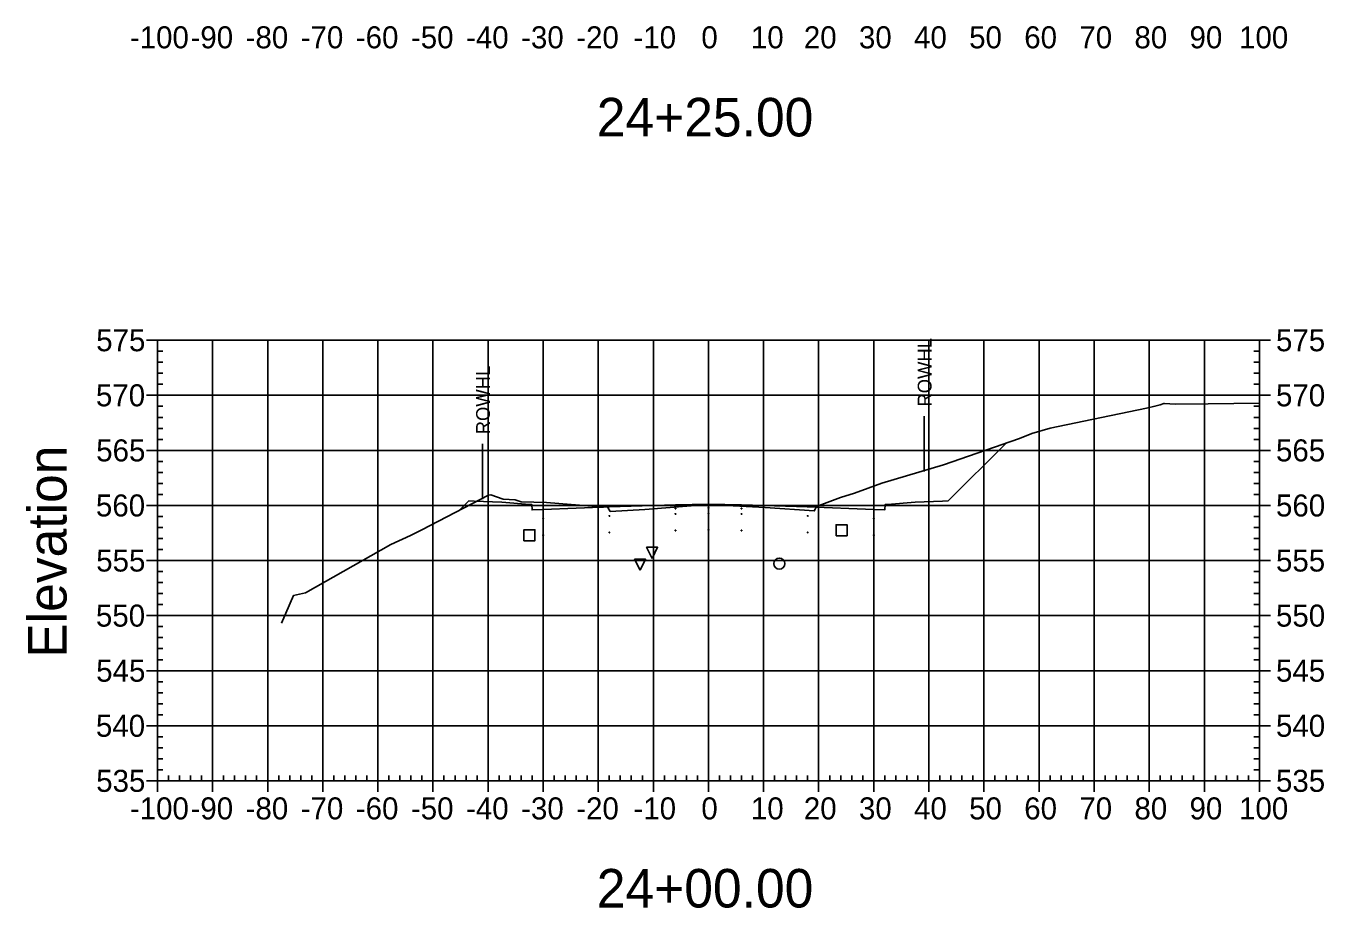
# Model space of a CAD drawing. Extents: x 708103 to 717568, y 374476 to 378707.
# Drawn here: x 709753.1 to 709988.7, y 376801.5 to 376961.7 of the extents above; entities that cross this region are included whole.
import ezdxf

# ---------------------------------------------------------------- set-up
doc = ezdxf.new("R2010")
doc.units = 0
for name, color, linetype in [('1', 7, 'Continuous'), ('10', 7, 'Continuous'), ('13', 7, 'Continuous'), ('14', 7, 'Continuous'), ('22', 7, 'Continuous'), ('4', 7, 'Continuous'), ('57', 7, 'Continuous'), ('60', 7, 'Continuous'), ('Existing', 7, 'Continuous'), ('XS_Right_of_Way', 7, 'Continuous')]:
    doc.layers.add(name, color=color, linetype=linetype)

msp = doc.modelspace()

# ---------------------------------------------------------------- linework, layer by layer
for points in [[(709858.93, 376872.67), (709859.03, 376872.67), (709859.03, 376872.77), (709858.93, 376872.77)], [(709870.93, 376874.03), (709871.03, 376874.03), (709871.03, 376874.13), (709870.93, 376874.13)], [(709870.93, 376873.03), (709871.03, 376873.03), (709871.03, 376873.13), (709870.93, 376873.13)], [(709876.93, 376874.15), (709877.03, 376874.15), (709877.03, 376874.25), (709876.93, 376874.25)], [(709876.93, 376873.15), (709877.03, 376873.15), (709877.03, 376873.25), (709876.93, 376873.25)], [(709882.93, 376874.03), (709883.03, 376874.03), (709883.03, 376874.13), (709882.93, 376874.13)], [(709882.93, 376873.03), (709883.03, 376873.03), (709883.03, 376873.13), (709882.93, 376873.13)], [(709894.93, 376872.67), (709895.03, 376872.67), (709895.03, 376872.77), (709894.93, 376872.77)], [(709846.93, 376872.19), (709847.03, 376872.19), (709847.03, 376872.29), (709846.93, 376872.29)], [(709906.93, 376872.19), (709907.03, 376872.19), (709907.03, 376872.29), (709906.93, 376872.29)], [(709846.93, 376869.19), (709847.03, 376869.19), (709847.03, 376869.29), (709846.93, 376869.29)], [(709858.93, 376869.67), (709859.03, 376869.67), (709859.03, 376869.77), (709858.93, 376869.77)], [(709870.93, 376870.03), (709871.03, 376870.03), (709871.03, 376870.13), (709870.93, 376870.13)], [(709876.93, 376870.15), (709877.03, 376870.15), (709877.03, 376870.25), (709876.93, 376870.25)], [(709882.93, 376870.03), (709883.03, 376870.03), (709883.03, 376870.13), (709882.93, 376870.13)], [(709894.93, 376869.67), (709895.03, 376869.67), (709895.03, 376869.77), (709894.93, 376869.77)], [(709906.93, 376869.19), (709907.03, 376869.19), (709907.03, 376869.29), (709906.93, 376869.29)]]:
    msp.add_lwpolyline(points, close=True)
at = {"layer": '1'}
for points in [[(709866.75, 376865.03), (709865.75, 376867.03), (709867.75, 376867.03)], [(709864.58, 376862.87), (709863.58, 376864.87), (709865.58, 376864.87)]]:
    msp.add_lwpolyline(points, close=True, dxfattribs=at)
at = {"layer": '10'}
msp.add_lwpolyline([(709843.49, 376868.23), (709845.49, 376868.23), (709845.49, 376870.23), (709843.49, 376870.23)], close=True, dxfattribs=at)
at = {"layer": '13'}
msp.add_circle((709889.85, 376864.07), 1, dxfattribs=at)
at = {"layer": '14'}
for points in [[(709930.92, 376885.9), (709930.92, 376885.95), (709930.92, 376885.9), (709930.87, 376885.9), (709930.92, 376885.9), (709930.92, 376885.85), (709930.92, 376885.9), (709930.97, 376885.9)], [(709831.76, 376873.73), (709831.76, 376873.78), (709831.76, 376873.73), (709831.71, 376873.73), (709831.76, 376873.73), (709831.76, 376873.68), (709831.76, 376873.73), (709831.81, 376873.73)], [(709846.98, 376873.9), (709846.98, 376873.95), (709846.98, 376873.9), (709846.93, 376873.9), (709846.98, 376873.9), (709846.98, 376873.85), (709846.98, 376873.9), (709847.03, 376873.9)], [(709858.98, 376874.38), (709858.98, 376874.43), (709858.98, 376874.38), (709858.93, 376874.38), (709858.98, 376874.38), (709858.98, 376874.33), (709858.98, 376874.38), (709859.03, 376874.38)], [(709876.98, 376874.86), (709876.98, 376874.91), (709876.98, 376874.86), (709876.93, 376874.86), (709876.98, 376874.86), (709876.98, 376874.81), (709876.98, 376874.86), (709877.03, 376874.86)], [(709894.98, 376874.38), (709894.98, 376874.43), (709894.98, 376874.38), (709894.93, 376874.38), (709894.98, 376874.38), (709894.98, 376874.33), (709894.98, 376874.38), (709895.03, 376874.38)], [(709906.98, 376873.9), (709906.98, 376873.95), (709906.98, 376873.9), (709906.93, 376873.9), (709906.98, 376873.9), (709906.98, 376873.85), (709906.98, 376873.9), (709907.03, 376873.9)]]:
    msp.add_lwpolyline(points, dxfattribs=at)
at = {"layer": '22'}
msp.add_lwpolyline([(709831.76, 376873.73), (709833.48, 376875.46), (709834.48, 376875.42), (709839.48, 376875.22), (709844.48, 376874.82), (709844.9, 376874.82), (709844.98, 376873.82), (709846.98, 376873.9), (709858.98, 376874.38), (709870.98, 376874.74), (709876.98, 376874.86), (709882.98, 376874.74), (709894.98, 376874.38), (709906.98, 376873.9), (709908.98, 376873.82), (709909.07, 376874.82), (709909.48, 376874.82), (709914.48, 376875.22), (709919.48, 376875.42), (709920.48, 376875.46), (709930.92, 376885.9)], dxfattribs=at)
at = {"layer": '4'}
msp.add_lwpolyline([(709900.13, 376869.12), (709902.13, 376869.12), (709902.13, 376871.12), (709900.13, 376871.12)], close=True, dxfattribs=at)
at = {"layer": '57'}
for p, q in [((709774.98, 376904.63), (709776.98, 376904.63)), ((709776.98, 376904.63), (709976.98, 376904.63)), ((709776.98, 376824.63), (709776.98, 376904.63)), ((709776.98, 376824.63), (709776.98, 376904.63)), ((709786.98, 376824.63), (709786.98, 376904.63)), ((709796.98, 376824.63), (709796.98, 376904.63)), ((709806.98, 376824.63), (709806.98, 376904.63)), ((709816.98, 376824.63), (709816.98, 376904.63)), ((709826.98, 376824.63), (709826.98, 376904.63)), ((709836.98, 376824.63), (709836.98, 376904.63)), ((709846.98, 376824.63), (709846.98, 376904.63)), ((709856.98, 376824.63), (709856.98, 376904.63)), ((709866.98, 376824.63), (709866.98, 376904.63)), ((709876.98, 376824.63), (709876.98, 376904.63)), ((709886.98, 376824.63), (709886.98, 376904.63)), ((709896.98, 376824.63), (709896.98, 376904.63)), ((709906.98, 376824.63), (709906.98, 376904.63)), ((709916.98, 376824.63), (709916.98, 376904.63)), ((709926.98, 376824.63), (709926.98, 376904.63)), ((709936.98, 376824.63), (709936.98, 376904.63)), ((709946.98, 376824.63), (709946.98, 376904.63)), ((709956.98, 376824.63), (709956.98, 376904.63)), ((709966.98, 376824.63), (709966.98, 376904.63)), ((709976.98, 376824.63), (709976.98, 376904.63)), ((709976.98, 376824.63), (709976.98, 376904.63)), ((709978.98, 376904.63), (709976.98, 376904.63)), ((709776.98, 376902.63), (709777.98, 376902.63)), ((709976.98, 376902.63), (709975.98, 376902.63)), ((709776.98, 376900.63), (709777.98, 376900.63)), ((709776.98, 376898.63), (709777.98, 376898.63)), ((709976.98, 376900.63), (709975.98, 376900.63)), ((709976.98, 376898.63), (709975.98, 376898.63)), ((709776.98, 376896.63), (709777.98, 376896.63)), ((709976.98, 376896.63), (709975.98, 376896.63)), ((709774.98, 376894.63), (709776.98, 376894.63)), ((709776.98, 376894.63), (709976.98, 376894.63)), ((709978.98, 376894.63), (709976.98, 376894.63)), ((709776.98, 376892.63), (709777.98, 376892.63)), ((709976.98, 376892.63), (709975.98, 376892.63)), ((709776.98, 376890.63), (709777.98, 376890.63)), ((709976.98, 376890.63), (709975.98, 376890.63)), ((709776.98, 376888.63), (709777.98, 376888.63)), ((709976.98, 376888.63), (709975.98, 376888.63)), ((709774.98, 376884.63), (709776.98, 376884.63)), ((709776.98, 376886.63), (709777.98, 376886.63)), ((709776.98, 376884.63), (709976.98, 376884.63)), ((709976.98, 376886.63), (709975.98, 376886.63)), ((709978.98, 376884.63), (709976.98, 376884.63)), ((709776.98, 376882.63), (709777.98, 376882.63)), ((709976.98, 376882.63), (709975.98, 376882.63)), ((709776.98, 376880.63), (709777.98, 376880.63)), ((709976.98, 376880.63), (709975.98, 376880.63)), ((709776.98, 376878.63), (709777.98, 376878.63)), ((709976.98, 376878.63), (709975.98, 376878.63)), ((709776.98, 376876.63), (709777.98, 376876.63)), ((709976.98, 376876.63), (709975.98, 376876.63)), ((709774.98, 376874.63), (709776.98, 376874.63)), ((709776.98, 376874.63), (709976.98, 376874.63)), ((709978.98, 376874.63), (709976.98, 376874.63)), ((709776.98, 376872.63), (709777.98, 376872.63)), ((709776.98, 376870.63), (709777.98, 376870.63)), ((709976.98, 376872.63), (709975.98, 376872.63)), ((709976.98, 376870.63), (709975.98, 376870.63)), ((709776.98, 376868.63), (709777.98, 376868.63)), ((709976.98, 376868.63), (709975.98, 376868.63)), ((709776.98, 376866.63), (709777.98, 376866.63)), ((709976.98, 376866.63), (709975.98, 376866.63)), ((709774.98, 376864.63), (709776.98, 376864.63)), ((709776.98, 376864.63), (709976.98, 376864.63)), ((709978.98, 376864.63), (709976.98, 376864.63)), ((709776.98, 376862.63), (709777.98, 376862.63)), ((709976.98, 376862.63), (709975.98, 376862.63)), ((709776.98, 376860.63), (709777.98, 376860.63)), ((709776.98, 376858.63), (709777.98, 376858.63)), ((709976.98, 376860.63), (709975.98, 376860.63)), ((709976.98, 376858.63), (709975.98, 376858.63)), ((709776.98, 376856.63), (709777.98, 376856.63)), ((709976.98, 376856.63), (709975.98, 376856.63)), ((709774.98, 376854.63), (709776.98, 376854.63)), ((709776.98, 376854.63), (709976.98, 376854.63)), ((709978.98, 376854.63), (709976.98, 376854.63)), ((709776.98, 376852.63), (709777.98, 376852.63)), ((709976.98, 376852.63), (709975.98, 376852.63)), ((709776.98, 376850.63), (709777.98, 376850.63)), ((709976.98, 376850.63), (709975.98, 376850.63)), ((709776.98, 376848.63), (709777.98, 376848.63)), ((709976.98, 376848.63), (709975.98, 376848.63)), ((709774.98, 376844.63), (709776.98, 376844.63)), ((709776.98, 376846.63), (709777.98, 376846.63)), ((709776.98, 376844.63), (709976.98, 376844.63)), ((709976.98, 376846.63), (709975.98, 376846.63)), ((709978.98, 376844.63), (709976.98, 376844.63)), ((709776.98, 376842.63), (709777.98, 376842.63)), ((709976.98, 376842.63), (709975.98, 376842.63)), ((709776.98, 376840.63), (709777.98, 376840.63)), ((709976.98, 376840.63), (709975.98, 376840.63)), ((709776.98, 376838.63), (709777.98, 376838.63)), ((709976.98, 376838.63), (709975.98, 376838.63)), ((709776.98, 376836.63), (709777.98, 376836.63)), ((709976.98, 376836.63), (709975.98, 376836.63)), ((709774.98, 376834.63), (709776.98, 376834.63)), ((709776.98, 376834.63), (709976.98, 376834.63)), ((709776.98, 376832.63), (709777.98, 376832.63)), ((709976.98, 376832.63), (709975.98, 376832.63)), ((709978.98, 376834.63), (709976.98, 376834.63)), ((709776.98, 376830.63), (709777.98, 376830.63)), ((709976.98, 376830.63), (709975.98, 376830.63)), ((709776.98, 376828.63), (709777.98, 376828.63)), ((709976.98, 376828.63), (709975.98, 376828.63)), ((709776.98, 376826.63), (709777.98, 376826.63)), ((709778.98, 376824.63), (709778.98, 376825.63)), ((709780.98, 376824.63), (709780.98, 376825.63)), ((709782.98, 376824.63), (709782.98, 376825.63)), ((709784.98, 376824.63), (709784.98, 376825.63)), ((709788.98, 376824.63), (709788.98, 376825.63)), ((709790.98, 376824.63), (709790.98, 376825.63)), ((709792.98, 376824.63), (709792.98, 376825.63)), ((709794.98, 376824.63), (709794.98, 376825.63)), ((709798.98, 376824.63), (709798.98, 376825.63)), ((709800.98, 376824.63), (709800.98, 376825.63)), ((709802.98, 376824.63), (709802.98, 376825.63)), ((709804.98, 376824.63), (709804.98, 376825.63)), ((709808.98, 376824.63), (709808.98, 376825.63)), ((709810.98, 376824.63), (709810.98, 376825.63)), ((709812.98, 376824.63), (709812.98, 376825.63)), ((709814.98, 376824.63), (709814.98, 376825.63)), ((709818.98, 376824.63), (709818.98, 376825.63)), ((709820.98, 376824.63), (709820.98, 376825.63)), ((709822.98, 376824.63), (709822.98, 376825.63)), ((709824.98, 376824.63), (709824.98, 376825.63)), ((709828.98, 376824.63), (709828.98, 376825.63)), ((709830.98, 376824.63), (709830.98, 376825.63)), ((709832.98, 376824.63), (709832.98, 376825.63)), ((709834.98, 376824.63), (709834.98, 376825.63)), ((709838.98, 376824.63), (709838.98, 376825.63)), ((709840.98, 376824.63), (709840.98, 376825.63)), ((709842.98, 376824.63), (709842.98, 376825.63)), ((709844.98, 376824.63), (709844.98, 376825.63)), ((709848.98, 376824.63), (709848.98, 376825.63)), ((709850.98, 376824.63), (709850.98, 376825.63)), ((709852.98, 376824.63), (709852.98, 376825.63)), ((709854.98, 376824.63), (709854.98, 376825.63)), ((709858.98, 376824.63), (709858.98, 376825.63)), ((709860.98, 376824.63), (709860.98, 376825.63)), ((709862.98, 376824.63), (709862.98, 376825.63)), ((709864.98, 376824.63), (709864.98, 376825.63)), ((709868.98, 376824.63), (709868.98, 376825.63)), ((709870.98, 376824.63), (709870.98, 376825.63)), ((709872.98, 376824.63), (709872.98, 376825.63)), ((709874.98, 376824.63), (709874.98, 376825.63)), ((709878.98, 376824.63), (709878.98, 376825.63)), ((709880.98, 376824.63), (709880.98, 376825.63)), ((709882.98, 376824.63), (709882.98, 376825.63)), ((709884.98, 376824.63), (709884.98, 376825.63)), ((709888.98, 376824.63), (709888.98, 376825.63)), ((709890.98, 376824.63), (709890.98, 376825.63)), ((709892.98, 376824.63), (709892.98, 376825.63)), ((709894.98, 376824.63), (709894.98, 376825.63)), ((709898.98, 376824.63), (709898.98, 376825.63)), ((709900.98, 376824.63), (709900.98, 376825.63)), ((709902.98, 376824.63), (709902.98, 376825.63)), ((709904.98, 376824.63), (709904.98, 376825.63)), ((709908.98, 376824.63), (709908.98, 376825.63)), ((709910.98, 376824.63), (709910.98, 376825.63)), ((709912.98, 376824.63), (709912.98, 376825.63)), ((709914.98, 376824.63), (709914.98, 376825.63)), ((709918.98, 376824.63), (709918.98, 376825.63)), ((709920.98, 376824.63), (709920.98, 376825.63)), ((709922.98, 376824.63), (709922.98, 376825.63)), ((709924.98, 376824.63), (709924.98, 376825.63)), ((709928.98, 376824.63), (709928.98, 376825.63)), ((709930.98, 376824.63), (709930.98, 376825.63)), ((709932.98, 376824.63), (709932.98, 376825.63)), ((709934.98, 376824.63), (709934.98, 376825.63)), ((709938.98, 376824.63), (709938.98, 376825.63)), ((709940.98, 376824.63), (709940.98, 376825.63)), ((709942.98, 376824.63), (709942.98, 376825.63)), ((709944.98, 376824.63), (709944.98, 376825.63)), ((709948.98, 376824.63), (709948.98, 376825.63)), ((709950.98, 376824.63), (709950.98, 376825.63)), ((709952.98, 376824.63), (709952.98, 376825.63)), ((709954.98, 376824.63), (709954.98, 376825.63)), ((709958.98, 376824.63), (709958.98, 376825.63)), ((709960.98, 376824.63), (709960.98, 376825.63)), ((709962.98, 376824.63), (709962.98, 376825.63)), ((709964.98, 376824.63), (709964.98, 376825.63)), ((709968.98, 376824.63), (709968.98, 376825.63)), ((709970.98, 376824.63), (709970.98, 376825.63)), ((709972.98, 376824.63), (709972.98, 376825.63)), ((709974.98, 376824.63), (709974.98, 376825.63)), ((709976.98, 376826.63), (709975.98, 376826.63)), ((709774.98, 376824.63), (709776.98, 376824.63)), ((709776.98, 376824.63), (709976.98, 376824.63)), ((709776.98, 376824.63), (709976.98, 376824.63)), ((709776.98, 376822.63), (709776.98, 376824.63)), ((709786.98, 376822.63), (709786.98, 376824.63)), ((709796.98, 376822.63), (709796.98, 376824.63)), ((709806.98, 376822.63), (709806.98, 376824.63)), ((709816.98, 376822.63), (709816.98, 376824.63)), ((709826.98, 376822.63), (709826.98, 376824.63)), ((709836.98, 376822.63), (709836.98, 376824.63)), ((709846.98, 376822.63), (709846.98, 376824.63)), ((709856.98, 376822.63), (709856.98, 376824.63)), ((709866.98, 376822.63), (709866.98, 376824.63)), ((709876.98, 376822.63), (709876.98, 376824.63)), ((709886.98, 376822.63), (709886.98, 376824.63)), ((709896.98, 376822.63), (709896.98, 376824.63)), ((709906.98, 376822.63), (709906.98, 376824.63)), ((709916.98, 376822.63), (709916.98, 376824.63)), ((709926.98, 376822.63), (709926.98, 376824.63)), ((709936.98, 376822.63), (709936.98, 376824.63)), ((709946.98, 376822.63), (709946.98, 376824.63)), ((709956.98, 376822.63), (709956.98, 376824.63)), ((709966.98, 376822.63), (709966.98, 376824.63)), ((709976.98, 376822.63), (709976.98, 376824.63)), ((709978.98, 376824.63), (709976.98, 376824.63))]:
    msp.add_line(p, q, dxfattribs=at)
at = {"layer": 'Existing'}
msp.add_lwpolyline([(709799.48, 376853.27), (709801.67, 376858.3), (709803.86, 376858.79), (709819.33, 376867.55), (709822.88, 376869.19), (709824.98, 376870.22), (709837.03, 376876.47), (709837.5, 376876.54), (709839.71, 376875.75), (709841.89, 376875.67), (709842.97, 376875.26), (709847.6, 376875.18), (709855.81, 376874.48), (709857.46, 376874.34), (709857.92, 376874.3), (709858.6, 376874.43), (709858.7, 376874.28), (709859.14, 376873.54), (709865.44, 376873.92), (709876.89, 376874.83), (709887.29, 376874.24), (709896.18, 376873.65), (709896.36, 376873.95), (709896.6, 376874.47), (709900.93, 376876.05), (709903.48, 376876.89), (709908.43, 376878.69), (709919.64, 376881.99), (709933.45, 376886.78), (709935.69, 376887.71), (709938.99, 376888.65), (709945.11, 376889.93), (709956.47, 376892.3), (709958.01, 376892.63), (709958.93, 376892.92), (709959.63, 376893.15), (709959.77, 376893.14), (709961.68, 376893.03), (709967.69, 376893.06), (709976.98, 376893.19)], dxfattribs=at)
at = {"layer": 'XS_Right_of_Way'}
for p, q in [((709916.14, 376890.82), (709916.14, 376880.82)), ((709835.99, 376885.79), (709835.99, 376875.79))]:
    msp.add_line(p, q, dxfattribs=at)

# ---------------------------------------------------------------- texts
at = {"layer": '1'}
for s, p in [('24+25.00', (709856.71, 376941.63)), ('24+00.00', (709856.71, 376801.63))]:
    msp.add_text(s, height=7, dxfattribs=at).set_placement(p)
at = {"layer": '14'}
for p in [(709834.45, 376875.37), (709919.45, 376875.37), (709834.45, 376874.71), (709839.45, 376874.51), (709914.45, 376874.51), (709919.45, 376874.71)]:
    msp.add_text('+', height=0.1, dxfattribs=at).set_placement(p)
at = {"layer": '57'}
for s, p in [('-100', (709771.97, 376957.63)), ('-90', (709782.98, 376957.63)), ('-80', (709792.98, 376957.63)), ('-70', (709802.98, 376957.63)), ('-60', (709812.98, 376957.63)), ('-50', (709822.98, 376957.63)), ('-40', (709832.98, 376957.63)), ('-30', (709842.98, 376957.63)), ('-20', (709852.98, 376957.63)), ('-10', (709863.37, 376957.63)), ('0', (709875.69, 376957.63)), ('10', (709884.68, 376957.63)), ('20', (709894.29, 376957.63)), ('30', (709904.29, 376957.63)), ('40', (709914.29, 376957.63)), ('50', (709924.29, 376957.63)), ('60', (709934.29, 376957.63)), ('70', (709944.29, 376957.63)), ('80', (709954.29, 376957.63)), ('90', (709964.29, 376957.63)), ('100', (709973.28, 376957.63)), ('575', (709765.86, 376902.63)), ('575', (709979.98, 376902.63)), ('570', (709765.81, 376892.63)), ('570', (709979.98, 376892.63)), ('565', (709765.86, 376882.63)), ('565', (709979.98, 376882.63)), ('560', (709765.81, 376872.63)), ('560', (709979.98, 376872.63)), ('555', (709765.86, 376862.63)), ('555', (709979.98, 376862.63)), ('550', (709765.81, 376852.63)), ('550', (709979.98, 376852.63)), ('545', (709765.86, 376842.63)), ('545', (709979.98, 376842.63)), ('540', (709765.81, 376832.63)), ('540', (709979.98, 376832.63)), ('535', (709765.86, 376822.63)), ('535', (709979.98, 376822.63)), ('-100', (709771.97, 376817.63)), ('-90', (709782.98, 376817.63)), ('-80', (709792.98, 376817.63)), ('-70', (709802.98, 376817.63)), ('-60', (709812.98, 376817.63)), ('-50', (709822.98, 376817.63)), ('-40', (709832.98, 376817.63)), ('-30', (709842.98, 376817.63)), ('-20', (709852.98, 376817.63)), ('-10', (709863.37, 376817.63)), ('0', (709875.69, 376817.63)), ('10', (709884.68, 376817.63)), ('20', (709894.29, 376817.63)), ('30', (709904.29, 376817.63)), ('40', (709914.29, 376817.63)), ('50', (709924.29, 376817.63)), ('60', (709934.29, 376817.63)), ('70', (709944.29, 376817.63)), ('80', (709954.29, 376817.63)), ('90', (709964.29, 376817.63)), ('100', (709973.28, 376817.63))]:
    msp.add_text(s, height=4, dxfattribs=at).set_placement(p)
at = {"layer": '60'}
msp.add_text('Elevation', height=7, rotation=90, dxfattribs=at).set_placement((709760.48, 376846.99))
at = {"layer": 'XS_Right_of_Way'}
for p in [(709917.46, 376892.58), (709837.31, 376887.55)]:
    msp.add_text('ROWHL', height=2.5, rotation=90, dxfattribs=at).set_placement(p)

doc.saveas('drawing.dxf')
